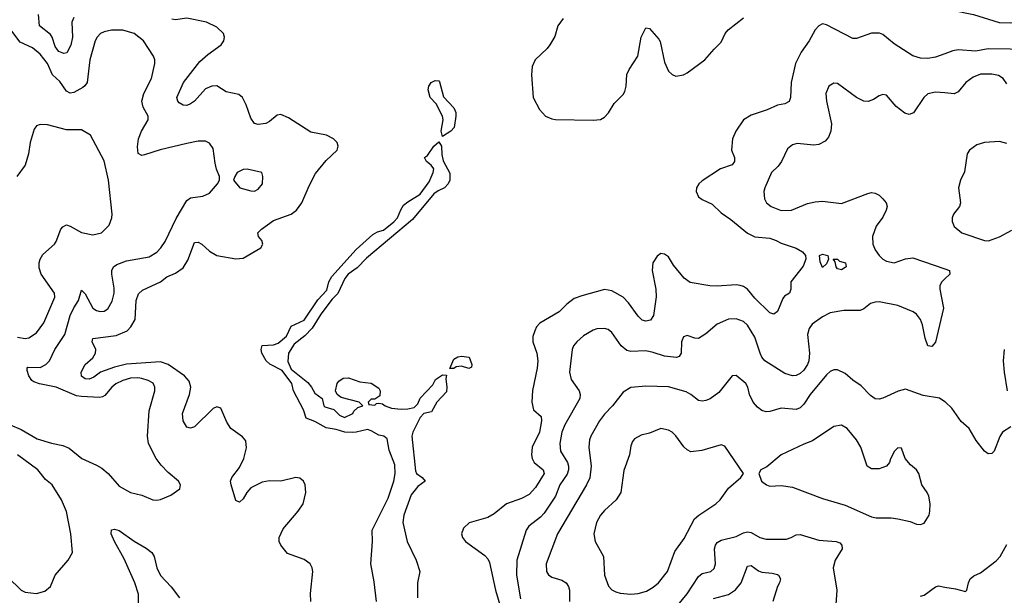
# Model space of a CAD drawing. Header units: inches. Extents: x 1649636 to 1815363, y 506543 to 641975.
# Tile 644 of 656: x 1745082 to 1750316, y 633903 to 636963. Entities that reach past the tile are written whole.
import ezdxf

# ---------------------------------------------------------------- set-up
doc = ezdxf.new("R2010")
doc.units = ezdxf.units.IN
doc.header["$MEASUREMENT"] = 0
doc.layers.add('B7643', color=7, linetype='Continuous')
doc.layers.add('B7653', color=7, linetype='Continuous')

msp = doc.modelspace()

# ---------------------------------------------------------------- linework, layer by layer
at = {"layer": 'B7643', "color": 5}
for points, elevation in [([(1745370, 636975.6), (1745358.8, 636950), (1745362.1, 636870), (1745353, 636827), (1745333, 636787), (1745316.7, 636783.3), (1745290, 636794.1), (1745282.4, 636802.4), (1745270, 636821.5), (1745253.9, 636870), (1745244.5, 636884.5), (1745187.3, 636930), (1745181.9, 636990)], 620), ([(1746629, 633870), (1746627.4, 633912.6), (1746640.4, 634030), (1746636, 634050), (1746625.1, 634070), (1746594.3, 634094.3), (1746506.1, 634126.1), (1746469.7, 634170), (1746460.4, 634190), (1746460.3, 634210), (1746482.8, 634257.2), (1746562.6, 634350), (1746588.5, 634390), (1746602.6, 634450), (1746598.7, 634490), (1746589.7, 634509.7), (1746570, 634526.6), (1746550, 634529.6), (1746470, 634509.7), (1746410, 634511.6), (1746370, 634504.4), (1746310, 634474.3), (1746288.7, 634450), (1746270, 634416.9), (1746250, 634397.7), (1746230, 634406.6), (1746204.9, 634490), (1746203, 634510), (1746209.1, 634530), (1746250, 634583.2), (1746273.2, 634630), (1746287.2, 634687.2), (1746284.2, 634724.2), (1746266.2, 634746.2), (1746204, 634790), (1746182.8, 634822.8), (1746150, 634898), (1746130, 634905.6), (1746110, 634895.8), (1746010, 634799.2), (1745990, 634791.1), (1745970, 634796.9), (1745949.8, 634830), (1745946.2, 634870), (1745983.7, 634970), (1745990.7, 635010), (1745982, 635042), (1745957.2, 635070), (1745871.6, 635130), (1745830, 635143.9), (1745650, 635131.7), (1745584.7, 635115.3), (1745510.9, 635089.1), (1745476.3, 635063.7), (1745450, 635051.6), (1745430, 635053.2), (1745410, 635068.9), (1745408.5, 635090), (1745429.2, 635130.8), (1745470, 635164.9), (1745484.1, 635190), (1745486.2, 635210), (1745467.7, 635250), (1745471.1, 635268.9), (1745594.8, 635285.2), (1745653.1, 635310), (1745672.4, 635330), (1745695, 635370), (1745700.9, 635470), (1745713.6, 635506.4), (1745735.1, 635524.9), (1745829.9, 635570.1), (1745864.3, 635595.7), (1745910, 635615.8), (1745950, 635643.5), (1745975.4, 635684.6), (1746010, 635778), (1746030, 635780.7), (1746050, 635769.2), (1746090, 635732), (1746130, 635709.3), (1746230, 635692.5), (1746270, 635696), (1746363.6, 635750), (1746374.7, 635770), (1746369.6, 635790), (1746351.6, 635810), (1746348, 635830), (1746366.3, 635850), (1746430, 635895), (1746525.1, 635930), (1746553.3, 635950), (1746581.4, 635990), (1746620.2, 636079.8), (1746654.8, 636145.2), (1746710, 636215.5), (1746769.2, 636270), (1746775.1, 636290), (1746769.4, 636310), (1746749.4, 636330), (1746712.7, 636350), (1746630, 636364.5), (1746510, 636441.8), (1746470, 636459.7), (1746450, 636455.6), (1746410, 636421.6), (1746390, 636411.3), (1746350, 636405.4), (1746330, 636411.5), (1746310, 636439.5), (1746286.4, 636510), (1746266, 636550), (1746246.2, 636566.2), (1746178.9, 636578.9), (1746130, 636610.9), (1746102.8, 636610), (1746070, 636595.5), (1746010.6, 636529.4), (1745990, 636515.3), (1745970, 636507.4), (1745950, 636508.2), (1745930, 636520.7), (1745921.6, 636530), (1745917.2, 636550), (1745953, 636630), (1746038.8, 636741.2), (1746081.6, 636778.4), (1746152.8, 636830), (1746167.1, 636850), (1746169.7, 636870), (1746164.4, 636890), (1746130, 636922.7), (1746075.1, 636950), (1745970, 636971.2), (1745910, 636962.9), (1745890, 636965.8)], 620), ([(1750000, 636782.4), (1749950, 636764.1), (1749910, 636757.6), (1749870, 636758), (1749830, 636771.1), (1749730, 636834.1), (1749670, 636885), (1749651.9, 636891.9), (1749610, 636890.7), (1749530, 636862.8), (1749510, 636863.5), (1749370, 636936), (1749350, 636940.4), (1749330, 636931.2), (1749310, 636909.6), (1749277.8, 636850), (1749236.6, 636790), (1749205.1, 636730), (1749183, 636630), (1749178.9, 636550), (1749171.7, 636528.3), (1749150, 636515.6), (1749110, 636508.8), (1749055.7, 636484.3), (1748970, 636455.6), (1748930, 636431.3), (1748888.3, 636370), (1748870.2, 636330), (1748865.2, 636270), (1748880.8, 636230), (1748881.5, 636210), (1748870, 636191.6), (1748806.7, 636170), (1748710, 636107.2), (1748691.6, 636090), (1748679.7, 636070), (1748678, 636050), (1748690, 636022), (1748710, 636006.7), (1748763.2, 635983.2), (1748810, 635935.8), (1748861.4, 635901.4), (1748950, 635827.7), (1748989.6, 635809.6), (1749070, 635801.3), (1749103, 635790), (1749130, 635775.6), (1749210, 635748.3), (1749242.6, 635730), (1749259.5, 635710), (1749261.6, 635690), (1749246.2, 635653.8), (1749180.7, 635570), (1749180.4, 635530), (1749174, 635510), (1749147.1, 635492.9), (1749138.4, 635481.6), (1749110, 635411.5), (1749090, 635398), (1749070, 635405.4), (1748990, 635482.3), (1748950, 635529.8), (1748930, 635544.5), (1748911, 635551), (1748890, 635554), (1748790, 635546.3), (1748750, 635547.7), (1748645.8, 635565.8), (1748614.3, 635590), (1748557.8, 635657.8), (1748530, 635702), (1748510, 635717), (1748490, 635719.5), (1748470, 635706), (1748446.7, 635670), (1748444.6, 635630), (1748463.6, 635530), (1748466, 635490), (1748451.3, 635390), (1748435, 635365), (1748410, 635359.8), (1748390, 635366.6), (1748370, 635387.2), (1748318.3, 635458.3), (1748290, 635487.4), (1748230, 635521.1), (1748190, 635528), (1748070, 635495.7), (1748030, 635480.2), (1747990, 635450.7), (1747950, 635409.8), (1747846.9, 635350), (1747828.6, 635330), (1747820.2, 635310), (1747810, 635279), (1747808.8, 635250), (1747830.2, 635190), (1747836.8, 635150), (1747832.6, 635110), (1747807.6, 634992.4), (1747804.2, 634930), (1747813.5, 634890), (1747853.4, 634853.4), (1747856.4, 634830), (1747844.1, 634770), (1747806.7, 634690), (1747801.9, 634650), (1747805.3, 634630), (1747816, 634610), (1747864.2, 634570), (1747870.1, 634550), (1747823.9, 634476.1), (1747790, 634439.8), (1747750, 634417), (1747670, 634389.8), (1747603.4, 634336.6), (1747570, 634317.3), (1747471.4, 634288.6), (1747440.5, 634259.5), (1747430.4, 634230), (1747436.4, 634210), (1747452.4, 634190), (1747554.2, 634114.2), (1747570, 634096.4), (1747578.3, 634078.3), (1747611.5, 633930), (1747658.8, 633770)], 620), ([(1747971, 636970), (1747942.7, 636930), (1747926.1, 636873.9), (1747900.3, 636830), (1747885.3, 636810), (1747822, 636750), (1747805.9, 636714.1), (1747802, 636670), (1747810.4, 636550), (1747844.9, 636484.9), (1747877.3, 636450), (1747910, 636436), (1747930, 636432.9), (1748130, 636428.7), (1748170, 636433.4), (1748190, 636444.4), (1748212.4, 636467.6), (1748241.5, 636518.5), (1748290, 636566.3), (1748298.6, 636581.4), (1748305.7, 636610), (1748308.9, 636671.1), (1748321, 636699), (1748367.4, 636770), (1748386, 636870), (1748410, 636919.1), (1748430, 636916.3), (1748480.2, 636860.2), (1748486.6, 636846.6), (1748510, 636738), (1748531.6, 636690), (1748550, 636671.6), (1748570, 636662.8), (1748610, 636669.3), (1748630, 636681.1), (1748724.4, 636750), (1748772.7, 636807.3), (1748810, 636843.8), (1748832.6, 636890), (1748848.3, 636910), (1748930, 636972.4)], 620), ([(1745030, 634808.9), (1745090, 634785.5), (1745174.9, 634734.9), (1745250, 634712.1), (1745310, 634699.6), (1745344.7, 634684.7), (1745411.1, 634631.1), (1745490, 634595.8), (1745518.3, 634578.3), (1745551, 634551), (1745610, 634483.6), (1745670, 634449.2), (1745730, 634435.3), (1745790, 634411.6), (1745810, 634409.1), (1745830, 634412.2), (1745884.9, 634435.1), (1745932.7, 634470), (1745936, 634490), (1745926, 634510), (1745870, 634556.9), (1745834.2, 634594.2), (1745806.9, 634630), (1745766.4, 634710), (1745761.2, 634750), (1745770, 634884.7), (1745799.4, 634990), (1745800.3, 635010), (1745790.5, 635030.5), (1745765, 635045), (1745730, 635056.4), (1745710, 635059.9), (1745670, 635056.9), (1745630, 635045.2), (1745593.4, 635026.6), (1745571.9, 635010), (1745534.4, 634965.6), (1745521.9, 634958.1), (1745505.5, 634954.5), (1745410, 634959.5), (1745383.8, 634963.8), (1745274.7, 635010), (1745186.9, 635026.9), (1745157.3, 635037.3), (1745145.7, 635045.7), (1745130, 635069.7), (1745121.2, 635098.8), (1745120.5, 635110), (1745124.8, 635115.2), (1745190, 635114.8), (1745220.3, 635130), (1745240.7, 635150), (1745268.5, 635210), (1745321.3, 635290), (1745349, 635390), (1745368.7, 635431.3), (1745394.4, 635470), (1745410, 635524.9), (1745430, 635506), (1745470.4, 635430), (1745490, 635416.5), (1745510, 635411.5), (1745530, 635413.4), (1745550, 635426.7), (1745572.6, 635467.4), (1745584.1, 635510), (1745584.4, 635535.6), (1745570.6, 635610), (1745571.6, 635630), (1745579.7, 635650), (1745597.5, 635662.5), (1745650, 635681), (1745770, 635701.7), (1745810, 635727.3), (1745831.7, 635750), (1745855.2, 635784.8), (1745913.8, 635906.2), (1745970, 636002), (1745990, 636016.5), (1746055.1, 636024.9), (1746090, 636041.6), (1746133.2, 636090), (1746143.7, 636110), (1746143.7, 636130), (1746128.4, 636168.5), (1746121.3, 636201.3), (1746110, 636279), (1746090, 636307), (1746070, 636317.6), (1746030, 636318), (1745970, 636305.8), (1745828.3, 636271.7), (1745744.2, 636244.2), (1745730, 636241.6), (1745711.3, 636251.3), (1745707.2, 636287.2), (1745712.3, 636330), (1745729.8, 636370), (1745764.8, 636430), (1745763.8, 636450), (1745738.2, 636498.2), (1745731.1, 636530), (1745742, 636570), (1745781.8, 636650), (1745799.7, 636730), (1745799.7, 636750), (1745792.8, 636770), (1745739.7, 636850), (1745690, 636889.7), (1745630, 636907.6), (1745570, 636908), (1745530, 636898.4), (1745510.9, 636889.1), (1745492.8, 636870), (1745482.6, 636850), (1745454, 636750), (1745440.9, 636630), (1745428.5, 636611.5), (1745416.6, 636603.4), (1745370, 636576.2), (1745350, 636572.7), (1745330, 636582.8), (1745295.2, 636635.2), (1745256.8, 636670), (1745229.9, 636730), (1745190, 636780.2), (1745150, 636812.8), (1745084.3, 636844.3), (1745035.1, 636910)], 640), ([(1750000, 636573.5), (1749950, 636577.2), (1749910, 636569.7), (1749887.6, 636550), (1749832.4, 636467.6), (1749810, 636458.4), (1749786.9, 636466.9), (1749741.7, 636501.7), (1749690, 636561.2), (1749670, 636565.2), (1749650, 636559.3), (1749620.4, 636539.6), (1749592.2, 636527.8), (1749570, 636529.6), (1749529.8, 636549.8), (1749430, 636624.5), (1749410, 636626.6), (1749384, 636610), (1749366.7, 636570), (1749370.4, 636530), (1749398, 636410), (1749394.3, 636370), (1749382, 636338), (1749363.2, 636316.8), (1749330, 636299.7), (1749304.1, 636295.9), (1749214.2, 636305.8), (1749190, 636297.6), (1749163.5, 636276.5), (1749131.2, 636208.8), (1749114.6, 636185.4), (1749078.7, 636150), (1749042, 636070), (1749036.9, 636050), (1749041.7, 636010), (1749052.2, 635990), (1749077.1, 635970), (1749130, 635949.1), (1749184, 635950), (1749270, 635985.3), (1749310, 635995.8), (1749350, 635998.7), (1749450, 635986), (1749590, 636039.5), (1749610, 636044.4), (1749630, 636041.6), (1749650.6, 636030), (1749670.7, 636010), (1749687.3, 635990), (1749693, 635970), (1749688.2, 635950), (1749670, 635913.2), (1749634.1, 635865.9), (1749614.9, 635810), (1749616.5, 635770), (1749630, 635739.1), (1749650.4, 635710), (1749670, 635690.4), (1749690, 635679.5), (1749729.6, 635670.4), (1749790, 635692.2), (1749830, 635697), (1750000, 635638.5)], 640), ([(1745070, 635275.4), (1745110, 635267.8), (1745130, 635271.2), (1745170, 635299), (1745210, 635351.6), (1745268.4, 635488.4), (1745266.6, 635510), (1745195.7, 635610), (1745184.6, 635644.6), (1745184.7, 635670), (1745189.9, 635690.1), (1745204.9, 635715.1), (1745266.6, 635770), (1745275.9, 635784.1), (1745299.7, 635850), (1745310, 635862.4), (1745330, 635872), (1745350, 635865.7), (1745410, 635831.4), (1745470, 635818.9), (1745517, 635830), (1745557.6, 635870), (1745572, 635910), (1745574, 635930), (1745554, 636110), (1745530, 636213.2), (1745458, 636350), (1745410, 636377.6), (1745330, 636377.7), (1745230, 636405.1), (1745190, 636406), (1745170, 636399), (1745159.1, 636380.9), (1745136.4, 636310), (1745128.4, 636250), (1745110.2, 636189.8), (1745065.5, 636130)], 660), ([(1746978.4, 633870), (1746965.5, 633974.5), (1746948.8, 634070), (1746958, 634190), (1746955.4, 634250), (1747039.8, 634420.2), (1747071, 634510), (1747078.1, 634550), (1747076.7, 634596.6), (1747045, 634675), (1747034.3, 634734.3), (1747017.2, 634750), (1746990, 634754.5), (1746950, 634778.4), (1746930, 634784.5), (1746870.1, 634769.9), (1746849, 634769), (1746810, 634770.7), (1746764.7, 634784.7), (1746710, 634792.7), (1746650, 634827.5), (1746604.1, 634844.1), (1746589.6, 634890), (1746536.9, 634990), (1746528.5, 635030), (1746477.6, 635097.6), (1746411.6, 635131.6), (1746391.7, 635150), (1746369.2, 635190), (1746365.5, 635210), (1746370, 635230.3), (1746430, 635235.6), (1746455.6, 635244.4), (1746499.2, 635280.8), (1746525.5, 635334.5), (1746594.5, 635365.5), (1746666.6, 635473.4), (1746713.9, 635526.1), (1746724.6, 635570), (1746741.4, 635598.6), (1746870, 635740.9), (1746958.8, 635821.2), (1746984.3, 635835.7), (1747015.6, 635844.4), (1747071.1, 635888.9), (1747090.5, 635909.5), (1747107.2, 635952.8), (1747122.7, 635977.3), (1747144.3, 635995.7), (1747210, 636034.9), (1747258.3, 636101.7), (1747278.9, 636150), (1747282.4, 636170), (1747269.8, 636189.8), (1747245.1, 636210), (1747233.2, 636230), (1747250, 636240.5), (1747283.9, 636290), (1747310, 636313.4), (1747324, 636290), (1747326.1, 636246.1), (1747333.4, 636213.4), (1747367.4, 636147.4), (1747368.7, 636110), (1747359.2, 636090), (1747340.2, 636070), (1747306.2, 636053.8), (1747283.2, 636036.8), (1747170, 635901.7), (1746925, 635695), (1746875.3, 635644.7), (1746828.5, 635610), (1746810, 635586.6), (1746772.7, 635507.3), (1746742.5, 635477.4), (1746681.7, 635398.3), (1746636.9, 635323.1), (1746597.9, 635282.1), (1746541.3, 635238.7), (1746511, 635190), (1746506.7, 635146.7), (1746525, 635105), (1746614.2, 635034.2), (1746633.4, 635010), (1746650, 634978), (1746690.2, 634950.2), (1746698.4, 634910), (1746704.3, 634904.3), (1746751.4, 634891.4), (1746781.1, 634861.1), (1746808.9, 634848.9), (1746852, 634870), (1746857.5, 634882.5), (1746879, 634901), (1746906, 634910), (1746886, 634930), (1746790, 634954), (1746769, 634970), (1746761.2, 634990), (1746769.2, 635030), (1746778, 635042), (1746802, 635058), (1746830, 635058.8), (1746890, 635037.3), (1746950, 635030.4), (1746990, 635004.7), (1746997.3, 634990), (1746996, 634964), (1746970, 634946), (1746950, 634946), (1746934, 634930), (1746938, 634918), (1746970, 634914), (1746978, 634922), (1746990, 634924.7), (1747010, 634921), (1747024.7, 634910), (1747058.2, 634898.2), (1747110, 634892.6), (1747145.6, 634894.4), (1747177.8, 634902.2), (1747199, 634921), (1747210, 634952), (1747278, 635022), (1747292.7, 635050), (1747330, 635074.8), (1747350, 635074), (1747346.4, 635053.6), (1747352.2, 635010), (1747350, 634984), (1747298.8, 634930), (1747270, 634878), (1747230.9, 634869.1), (1747210, 634849.2), (1747171.3, 634770), (1747165.8, 634750), (1747185, 634564.9), (1747190.4, 634550), (1747220.7, 634530), (1747237.3, 634510), (1747198, 634482), (1747163.3, 634436.6), (1747123.1, 634330), (1747118.8, 634290), (1747141.5, 634190), (1747190, 634090.5), (1747209.2, 634030), (1747195.8, 633970), (1747196.8, 633890)], 580), ([(1750000, 635585.5), (1749983, 635570), (1749973, 635550), (1749973, 635530), (1749993.4, 635430), (1749950.3, 635249.7), (1749930, 635225.2), (1749909.6, 635230), (1749895.1, 635270), (1749880.7, 635340.7), (1749869.7, 635370), (1749850, 635397.4), (1749830.6, 635410.6), (1749750, 635444), (1749650, 635462.9), (1749630, 635462.4), (1749605.3, 635454.7), (1749570, 635426.6), (1749550, 635416.9), (1749462.8, 635417.2), (1749390, 635405.7), (1749350, 635384), (1749295.3, 635344.7), (1749279.3, 635320.7), (1749270.2, 635290), (1749279.8, 635190), (1749276.1, 635150), (1749269.2, 635130), (1749250, 635100.4), (1749230, 635081.5), (1749210, 635071), (1749190, 635069.8), (1749150, 635081.5), (1749042.9, 635150), (1749026.4, 635170), (1749017.2, 635190), (1748990, 635274.7), (1748950, 635338.5), (1748930, 635359.2), (1748890, 635373.5), (1748850, 635371), (1748790, 635344.2), (1748730, 635293.3), (1748690, 635268.3), (1748670, 635269.7), (1748630, 635284.2), (1748610, 635277), (1748600.3, 635250), (1748598.4, 635190), (1748587.3, 635172.7), (1748573.4, 635166.6), (1748510, 635174.1), (1748450, 635194.8), (1748410, 635202.9), (1748330, 635198.9), (1748310, 635204.8), (1748279.8, 635230), (1748230, 635300.7), (1748210, 635316.9), (1748190, 635321.3), (1748150, 635319.1), (1748130, 635312.4), (1748078.2, 635281.8), (1748042.6, 635250), (1748026.3, 635230), (1748018.5, 635210), (1748004.6, 635090), (1748013.7, 635050), (1748056.1, 634990), (1748060.7, 634970), (1748059.2, 634950), (1747979, 634810), (1747963.9, 634770), (1747952.3, 634710), (1747956.3, 634670), (1747993.4, 634610), (1747999.8, 634590), (1747999.6, 634570), (1747992.6, 634547.4), (1747953.5, 634490), (1747930.1, 634429.9), (1747870, 634339.8), (1747850, 634318.5), (1747788.8, 634271.2), (1747773.8, 634250), (1747725, 634090), (1747722.6, 634010), (1747743.9, 633883.9)], 640), ([(1750000, 634932.3), (1749971.3, 634951.3), (1749884.5, 634964.5), (1749790, 634998.2), (1749751.1, 634988.9), (1749670, 634951.1), (1749650, 634945.4), (1749630, 634948), (1749604.5, 634964.5), (1749555.9, 635015.9), (1749510, 635047), (1749470, 635082.9), (1749430, 635102.6), (1749410, 635102.2), (1749390, 635092.2), (1749370, 635074.5), (1749283.8, 634970), (1749250, 634919.7), (1749230, 634899.8), (1749210, 634891.8), (1749130, 634898.2), (1749070, 634880.9), (1749050, 634879.2), (1749026.3, 634886.3), (1749003.2, 634903.2), (1748980.5, 634930), (1748960.5, 634970), (1748952.8, 635010), (1748941.6, 635030), (1748890, 635071.8), (1748870, 635069.2), (1748799, 634981), (1748751.5, 634948.5), (1748730, 634938), (1748710, 634934.6), (1748690, 634938), (1748649.9, 634969.9), (1748624, 634984), (1748530, 635010.6), (1748410, 635015.8), (1748330, 635008.3), (1748290, 634982.4), (1748233.4, 634910), (1748190, 634866.6), (1748163.5, 634830), (1748118.5, 634750), (1748110.8, 634729.2), (1748106.4, 634690), (1748120.5, 634590), (1748111.9, 634528.1), (1748095, 634490), (1747941.2, 634230), (1747880.6, 634070), (1747882.2, 634030), (1747892.7, 634012.7), (1747910, 633999), (1747963.4, 633983.4), (1747986.7, 633970), (1747999.6, 633950), (1748004.2, 633930), (1748004.3, 633870)], 660), ([(1745019, 633999), (1745090, 633930.5), (1745110, 633919.3), (1745170, 633912.2), (1745214.7, 633925.3), (1745246, 633950), (1745269.6, 634010), (1745339.7, 634090), (1745361.7, 634130), (1745353.8, 634230), (1745330, 634349.5), (1745304.5, 634410), (1745253.6, 634490), (1745219.2, 634519.2), (1745178.4, 634570), (1745069.8, 634650)], 640), ([(1745712.3, 633810), (1745713.9, 633910), (1745694.3, 633970), (1745636.8, 634096.8), (1745584.7, 634190), (1745567.6, 634230), (1745569.5, 634250.5), (1745586, 634254), (1745610, 634248), (1745690, 634190.4), (1745754.4, 634154.4), (1745784.9, 634130), (1745796.4, 634110), (1745810.3, 634050), (1745830, 634008.7), (1745887.6, 633947.6), (1745931.7, 633890)], 620), ([(1748580.7, 633850), (1748630, 633911.4), (1748690, 634003.9), (1748710, 634019.7), (1748755.1, 634030), (1748773.8, 634046.2), (1748780.9, 634070), (1748775.2, 634150), (1748780.7, 634170), (1748790, 634183.2), (1748810, 634195.5), (1748890, 634215), (1748930, 634235.9), (1748950, 634241.1), (1748970, 634236.9), (1749015.5, 634210), (1749050, 634201.6), (1749157.8, 634202.2), (1749183.7, 634210), (1749210, 634224.9), (1749230, 634225.8), (1749330, 634195.5), (1749422, 634190), (1749441.4, 634181.4), (1749453, 634170), (1749454.4, 634150), (1749417.3, 634090), (1749405.5, 634050), (1749425.7, 633930), (1749418, 633830)], 660), ([(1748770, 633886.5), (1748850, 633906.8), (1748887.5, 633932.5), (1748916.3, 633970), (1748950, 634058.7), (1748970, 634060.8), (1749010, 634032.8), (1749026.8, 634026.8), (1749081.7, 634021.7), (1749110, 634013.2), (1749116.4, 634010), (1749125.7, 633990), (1749120.3, 633970), (1749110.3, 633950), (1749086.2, 633870)], 640), ([(1749870, 633898.3), (1749890, 633904), (1749950, 633947.6), (1749967, 633953), (1750000, 633947.2)], 660)]:
    msp.add_lwpolyline(points, dxfattribs=dict(at, elevation=elevation))
for points, elevation in [([(1747330, 636342.7), (1747321.5, 636370), (1747332.1, 636430), (1747329.7, 636450), (1747296.4, 636516.4), (1747264.3, 636550), (1747253.3, 636590), (1747257.1, 636610), (1747269.8, 636630), (1747290, 636639.6), (1747310, 636638), (1747313.6, 636633.6), (1747333.9, 636553.9), (1747390, 636494), (1747399.4, 636470), (1747400.9, 636450), (1747391.8, 636390), (1747372.8, 636370)], 580), ([(1746290, 636169.4), (1746270, 636166), (1746238, 636150), (1746224.7, 636130), (1746218, 636110), (1746251.3, 636070), (1746310, 636052.7), (1746330, 636052.4), (1746350, 636061.6), (1746371.5, 636090), (1746374, 636130), (1746368.7, 636150)], 640), ([(1749350, 635646), (1749336.4, 635676.4), (1749334, 635710), (1749350, 635716.4), (1749378, 635710), (1749382, 635690), (1749370, 635666)], 620), ([(1749450, 635634), (1749430, 635638), (1749422, 635650), (1749416.4, 635676.4), (1749406, 635690), (1749430, 635690.7), (1749439.8, 635679.8), (1749471, 635670), (1749476, 635650), (1749470, 635646.6)], 620), ([(1747470, 635109), (1747430, 635121.2), (1747402.8, 635117.2), (1747388.7, 635108.7), (1747368.7, 635108.7), (1747390, 635158), (1747410, 635170.8), (1747430, 635174), (1747470.8, 635170), (1747486, 635130), (1747483.6, 635116.4)], 580), ([(1748490, 634789.6), (1748430, 634764.5), (1748385.5, 634754.5), (1748350, 634735.1), (1748339, 634721), (1748330, 634698), (1748322.6, 634650), (1748294, 634566), (1748278, 634450), (1748252.9, 634410), (1748190, 634353.7), (1748170, 634329.6), (1748148, 634290), (1748134.6, 634230), (1748140.4, 634190), (1748185.3, 634110), (1748190.3, 634010), (1748211.2, 633951.2), (1748230, 633932), (1748250, 633920.9), (1748274.2, 633914.2), (1748330, 633909.3), (1748370, 633913.2), (1748414.1, 633925.9), (1748450, 633945.8), (1748478.3, 633970), (1748526, 634030), (1748564.8, 634135.2), (1748614.8, 634205.2), (1748669.7, 634310), (1748691.6, 634330), (1748782.9, 634390), (1748805.1, 634410), (1748850, 634473), (1748915.3, 634530), (1748928.7, 634550), (1748830, 634696), (1748810, 634703.7), (1748707.9, 634672.1), (1748650, 634665.1), (1748630, 634675.8), (1748612.8, 634692.8), (1748570, 634751.2), (1748550, 634769.7), (1748530, 634781.3)], 680), ([(1749450, 634806.9), (1749410, 634801.1), (1749296.4, 634723.6), (1749250, 634706.6), (1749130, 634649.6), (1749053.7, 634586.3), (1749021, 634570), (1749011, 634550), (1749026, 634510), (1749051.3, 634490), (1749070, 634483.8), (1749130, 634487), (1749190, 634478), (1749350, 634417.4), (1749470, 634382.8), (1749610, 634320.2), (1749635.1, 634315.1), (1749714.8, 634314.8), (1749750, 634310.3), (1749815.1, 634295.1), (1749850, 634280.7), (1749870, 634279.1), (1749890, 634287.3), (1749916, 634330), (1749920.9, 634350), (1749922, 634390), (1749914, 634430), (1749906.6, 634450), (1749877, 634490), (1749860.9, 634550), (1749849.3, 634570), (1749816.9, 634596.9), (1749788.7, 634630), (1749770, 634686), (1749750, 634688), (1749732, 634670), (1749710.9, 634629.1), (1749706, 634610), (1749690, 634589.2), (1749650, 634575.1), (1749610, 634575.1), (1749587.6, 634590), (1749553.5, 634690), (1749530, 634729.6), (1749480.5, 634790)], 680)]:
    msp.add_lwpolyline(points, close=True, dxfattribs=dict(at, elevation=elevation))
at = {"layer": 'B7653', "color": 5}
for points, elevation in [([(1750000, 637018.6), (1750030, 637015.8), (1750151.6, 636991.5), (1750288.4, 636948.4), (1750350, 636946), (1750430, 636957.1), (1750490, 636940.5), (1750510, 636939.3), (1750591.1, 636951.1), (1750603.6, 636943.6), (1750598, 636910), (1750563.1, 636830), (1750520.3, 636790), (1750450, 636744.2), (1750398.4, 636798.4), (1750347, 636807), (1750230, 636808.4), (1750165, 636795), (1750070, 636802.6), (1750042.2, 636797.8), (1750000, 636782.4)], 620), ([(1750330, 636621.6), (1750310, 636649.7), (1750285.8, 636665.8), (1750250, 636674.2), (1750190, 636673.5), (1750150, 636658), (1750112.2, 636630), (1750070, 636579.6), (1750050, 636569.7), (1750000, 636573.5)], 640), ([(1750330, 636304.2), (1750290, 636315.6), (1750210, 636309.6), (1750170, 636297.6), (1750130.7, 636270), (1750118, 636250), (1750105.1, 636154.9), (1750083.1, 636110), (1750072.4, 636070), (1750083.7, 635990), (1750077.6, 635970), (1750045.3, 635930), (1750039.5, 635910), (1750038, 635890), (1750050, 635863.8), (1750090.6, 635830), (1750210, 635789.1), (1750231.8, 635788.2), (1750290, 635809.1), (1750355.7, 635844.3)], 660), ([(1750000, 635638.5), (1750024.7, 635630), (1750026.8, 635610), (1750000, 635585.5)], 640), ([(1750316, 635210), (1750310.3, 635150), (1750314.9, 635090), (1750331.3, 634990)], 660), ([(1750350, 634799.3), (1750306.4, 634770), (1750292.9, 634747.1), (1750262.8, 634670), (1750250, 634657.2), (1750230, 634656), (1750210, 634669.3), (1750166.3, 634726.3), (1750129.7, 634790), (1750087.5, 634827.5), (1750037.5, 634897.5), (1750003.4, 634930), (1750000, 634932.3)], 660), ([(1750000, 633947.2), (1750057.1, 633937.1), (1750110, 633922.8), (1750117.2, 633930), (1750125.1, 633970), (1750134, 633990), (1750153.2, 634006.8), (1750190, 634022.4), (1750273.1, 634086.9), (1750293.6, 634110), (1750330, 634173)], 660)]:
    msp.add_lwpolyline(points, dxfattribs=dict(at, elevation=elevation))

doc.saveas('drawing.dxf')
